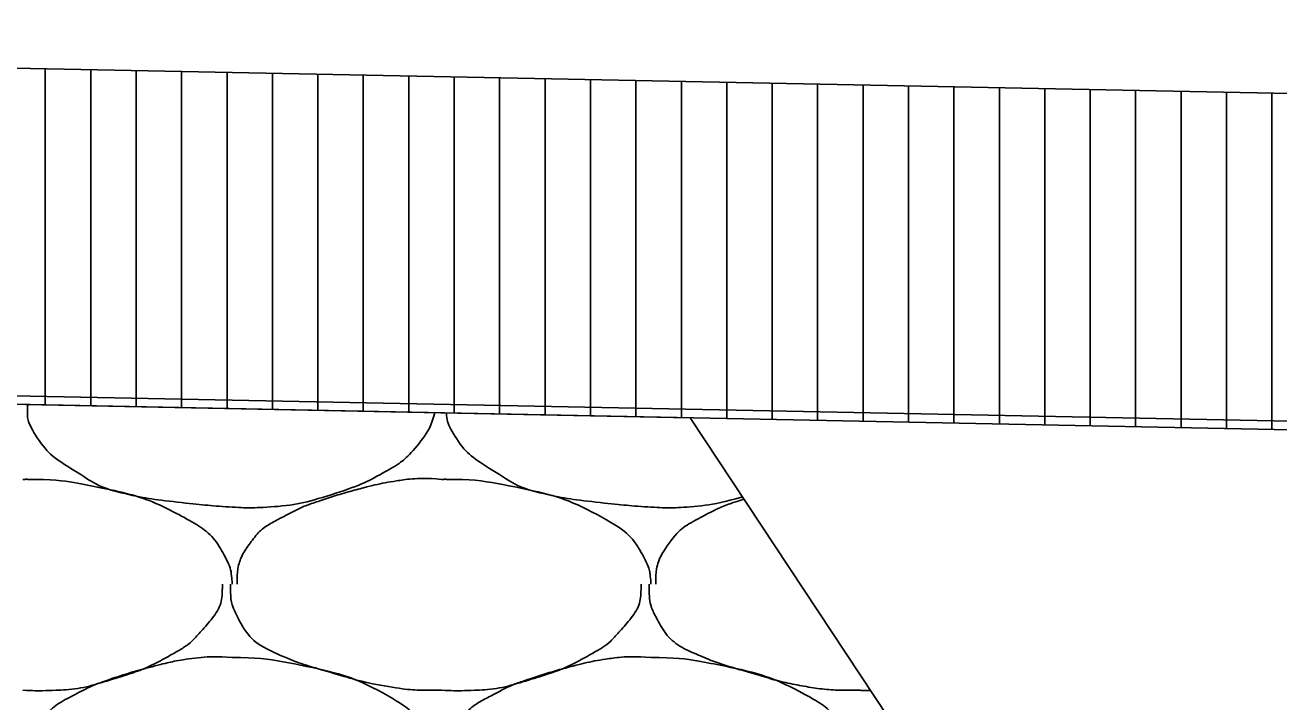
# Model space of a CAD drawing. Extents: x 1373719 to 1374161, y 379835 to 380167.
# Drawn here: x 1373967.733 to 1373969.113, y 379975.874 to 379976.619 of the extents above; entities that cross this region are included whole.
import ezdxf

# ---------------------------------------------------------------- set-up
doc = ezdxf.new("R2010")
doc.units = 0
for name, color, linetype in [('ACHM Surface', 7, 'Continuous'), ('Aggregate Base Course', 7, 'Continuous'), ('Pavement Layers', 7, 'Continuous'), ('SIGNATURE', 7, 'Continuous')]:
    doc.layers.add(name, color=color, linetype=linetype)

msp = doc.modelspace()

# ---------------------------------------------------------------- linework, layer by layer
msp.add_line((1373965.3548, 379976.6186), (1373981.8548, 379976.2886))
at = {"layer": 'ACHM Surface'}
for p, q in [((1373967.7555, 379976.2006), (1373967.7555, 379976.5706)), ((1373967.8055, 379976.1996), (1373967.8055, 379976.5696)), ((1373967.8555, 379976.1986), (1373967.8555, 379976.5686)), ((1373967.9055, 379976.1976), (1373967.9055, 379976.5676)), ((1373967.9555, 379976.1966), (1373967.9555, 379976.5666)), ((1373968.0055, 379976.1956), (1373968.0055, 379976.5656)), ((1373968.0555, 379976.1946), (1373968.0555, 379976.5646)), ((1373968.1055, 379976.1936), (1373968.1055, 379976.5636)), ((1373968.1555, 379976.1926), (1373968.1555, 379976.5626)), ((1373968.2055, 379976.1916), (1373968.2055, 379976.5616)), ((1373968.2555, 379976.1906), (1373968.2555, 379976.5606)), ((1373968.3055, 379976.1896), (1373968.3055, 379976.5596)), ((1373968.3555, 379976.1886), (1373968.3555, 379976.5586)), ((1373968.4055, 379976.1876), (1373968.4055, 379976.5576)), ((1373968.4555, 379976.1866), (1373968.4555, 379976.5566)), ((1373968.5055, 379976.1856), (1373968.5055, 379976.5556)), ((1373968.5555, 379976.1846), (1373968.5555, 379976.5546)), ((1373968.6055, 379976.1836), (1373968.6055, 379976.5536)), ((1373968.6555, 379976.1826), (1373968.6555, 379976.5526)), ((1373968.7055, 379976.1816), (1373968.7055, 379976.5516)), ((1373968.7555, 379976.1806), (1373968.7555, 379976.5506)), ((1373968.8055, 379976.1796), (1373968.8055, 379976.5496)), ((1373968.8555, 379976.1786), (1373968.8555, 379976.5486)), ((1373968.9055, 379976.1776), (1373968.9055, 379976.5476)), ((1373968.9555, 379976.1766), (1373968.9555, 379976.5466)), ((1373969.0055, 379976.1756), (1373969.0055, 379976.5456)), ((1373969.0555, 379976.1746), (1373969.0555, 379976.5446)), ((1373969.1055, 379976.1736), (1373969.1055, 379976.5436))]:
    msp.add_line(p, q, dxfattribs=at)
at = {"layer": 'Aggregate Base Course'}
for points, degree in [([(1373968.1844, 379976.192), (1373968.1804, 379976.1777), (1373968.1723, 379976.1637), (1373968.1525, 379976.1416), (1373968.1442, 379976.1352), (1373968.1158, 379976.1191), (1373968.0979, 379976.1104), (1373968.0526, 379976.0961), (1373968.0271, 379976.0896), (1373967.9876, 379976.0872), (1373967.9743, 379976.0871), (1373967.9413, 379976.0893), (1373967.9216, 379976.0912), (1373967.88, 379976.0958), (1373967.8585, 379976.0992), (1373967.8193, 379976.1083), (1373967.8041, 379976.1177), (1373967.7705, 379976.1388), (1373967.756, 379976.1497), (1373967.7369, 379976.1789), (1373967.7356, 379976.1895), (1373967.7362, 379976.2), (1373967.7362, 379976.2005), (1373967.7362, 379976.201)], 3), ([(1373968.5227, 379976.0993), (1373968.5025, 379976.0936), (1373968.4823, 379976.0893), (1373968.4484, 379976.0872), (1373968.4351, 379976.0871), (1373968.4021, 379976.0893), (1373968.3824, 379976.0912), (1373968.3408, 379976.0958), (1373968.3193, 379976.0992), (1373968.2801, 379976.1083), (1373968.2649, 379976.1177), (1373968.2313, 379976.1388), (1373968.2168, 379976.1497), (1373968.1993, 379976.1764), (1373968.1974, 379976.1841), (1373968.1969, 379976.1917)], 3), ([(1373967.7308, 379976.1186), (1373967.7326, 379976.1185), (1373967.7344, 379976.1187), (1373967.7362, 379976.1186)], 2), ([(1373967.7362, 379976.1186), (1373967.7625, 379976.1189), (1373967.789, 379976.115), (1373967.8154, 379976.1096), (1373967.8476, 379976.103), (1373967.8773, 379976.0932), (1373967.9072, 379976.0772), (1373967.9271, 379976.0665), (1373967.943, 379976.0526), (1373967.954, 379976.0322), (1373967.9587, 379976.0234), (1373967.9604, 379976.0145), (1373967.9612, 379976.0052), (1373967.9612, 379976.0046), (1373967.9613, 379976.004), (1373967.9612, 379976.0034)], 3), ([(1373967.9666, 379976.0034), (1373967.9666, 379976.004), (1373967.9665, 379976.0046), (1373967.9666, 379976.0052), (1373967.9669, 379976.0204), (1373967.9712, 379976.0349), (1373967.981, 379976.0484), (1373967.9909, 379976.062), (1373968.0031, 379976.07), (1373968.017, 379976.0772), (1373968.0288, 379976.0834), (1373968.0404, 379976.0892), (1373968.053, 379976.0934), (1373968.0708, 379976.0994), (1373968.0887, 379976.1048), (1373968.107, 379976.1096), (1373968.1183, 379976.1125), (1373968.1296, 379976.115), (1373968.1412, 379976.1168), (1373968.1578, 379976.1194), (1373968.1749, 379976.12), (1373968.1916, 379976.1186)], 3), ([(1373968.1916, 379976.1186), (1373968.1934, 379976.1185), (1373968.1952, 379976.1187), (1373968.197, 379976.1186)], 2), ([(1373968.197, 379976.1186), (1373968.2233, 379976.1189), (1373968.2498, 379976.115), (1373968.3084, 379976.103), (1373968.3381, 379976.0932), (1373968.3879, 379976.0665), (1373968.4038, 379976.0526), (1373968.4195, 379976.0234), (1373968.4212, 379976.0145), (1373968.422, 379976.0046), (1373968.4221, 379976.004), (1373968.422, 379976.0034)], 3), ([(1373968.4274, 379976.0034), (1373968.4274, 379976.004), (1373968.4273, 379976.0046), (1373968.4277, 379976.0204), (1373968.432, 379976.0349), (1373968.4517, 379976.062), (1373968.4639, 379976.07), (1373968.4896, 379976.0834), (1373968.5012, 379976.0892), (1373968.5173, 379976.0946), (1373968.5208, 379976.0957), (1373968.5243, 379976.0969)], 3), ([(1373967.9504, 379976.0034), (1373967.9504, 379976.0016), (1373967.9504, 379975.9998), (1373967.9504, 379975.998), (1373967.9497, 379975.9797), (1373967.9381, 379975.9639), (1373967.9252, 379975.9494), (1373967.917, 379975.9402), (1373967.9084, 379975.9336), (1373967.8982, 379975.9278), (1373967.88, 379975.9175), (1373967.8621, 379975.9088), (1373967.8424, 379975.9026), (1373967.8168, 379975.8945), (1373967.7913, 379975.8874), (1373967.765, 379975.8864), (1373967.7536, 379975.8859), (1373967.7421, 379975.8859), (1373967.7308, 379975.8864)], 3), ([(1373968.1916, 379975.8864), (1373968.1892, 379975.8864), (1373968.1868, 379975.8864), (1373968.1645, 379975.8864), (1373968.1447, 379975.8882), (1373968.1039, 379975.8956), (1373968.0839, 379975.902), (1373968.0458, 379975.9129), (1373968.0287, 379975.9186), (1373967.9925, 379975.9342), (1373967.9766, 379975.948), (1373967.9614, 379975.9774), (1373967.9594, 379975.9875), (1373967.9594, 379975.9998), (1373967.9594, 379976.0016), (1373967.9594, 379976.0034)], 3), ([(1373968.4112, 379976.0034), (1373968.4112, 379976.0016), (1373968.4112, 379975.9998), (1373968.4112, 379975.998), (1373968.4105, 379975.9797), (1373968.3989, 379975.9639), (1373968.386, 379975.9494), (1373968.3778, 379975.9402), (1373968.3692, 379975.9336), (1373968.359, 379975.9278), (1373968.3408, 379975.9175), (1373968.3229, 379975.9088), (1373968.3032, 379975.9026), (1373968.2776, 379975.8945), (1373968.2521, 379975.8874), (1373968.2258, 379975.8864), (1373968.2144, 379975.8859), (1373968.2029, 379975.8859), (1373968.1916, 379975.8864)], 3), ([(1373968.6524, 379975.8864), (1373968.65, 379975.8864), (1373968.6476, 379975.8864), (1373968.6452, 379975.8864), (1373968.6253, 379975.8864), (1373968.6055, 379975.8882), (1373968.5858, 379975.8918), (1373968.5647, 379975.8956), (1373968.5447, 379975.902), (1373968.5242, 379975.9079), (1373968.5066, 379975.9129), (1373968.4895, 379975.9186), (1373968.4724, 379975.926), (1373968.4533, 379975.9342), (1373968.4374, 379975.948), (1373968.4274, 379975.9674), (1373968.4222, 379975.9774), (1373968.4202, 379975.9875), (1373968.4202, 379975.998), (1373968.4202, 379975.9998), (1373968.4202, 379976.0016), (1373968.4202, 379976.0034)], 3), ([(1373967.9612, 379975.9224), (1373967.9875, 379975.9227), (1373968.014, 379975.9188), (1373968.0726, 379975.9068), (1373968.1023, 379975.897), (1373968.1521, 379975.8703), (1373968.1657, 379975.8558), (1373968.1847, 379975.8274), (1373968.1877, 379975.8176), (1373968.1831, 379975.7921), (1373968.1743, 379975.7753), (1373968.1525, 379975.751), (1373968.1442, 379975.7446), (1373968.1158, 379975.7285), (1373968.0979, 379975.7198), (1373968.0526, 379975.7055), (1373968.0271, 379975.699), (1373967.9876, 379975.6966), (1373967.9743, 379975.6965), (1373967.9413, 379975.6987), (1373967.9216, 379975.7006), (1373967.88, 379975.7052), (1373967.8585, 379975.7086), (1373967.8193, 379975.7177), (1373967.8041, 379975.7271), (1373967.7705, 379975.7482), (1373967.756, 379975.7591), (1373967.7369, 379975.7883), (1373967.7356, 379975.7989), (1373967.737, 379975.8236), (1373967.7401, 379975.8383), (1373967.7612, 379975.8663), (1373967.7727, 379975.8738), (1373967.7984, 379975.8872), (1373967.81, 379975.893), (1373967.8404, 379975.9032), (1373967.8583, 379975.9086), (1373967.8879, 379975.9163), (1373967.8992, 379975.9188), (1373967.9274, 379975.9232), (1373967.9445, 379975.9238), (1373967.9612, 379975.9224)], 3), ([(1373968.422, 379975.9224), (1373968.4483, 379975.9227), (1373968.4748, 379975.9188), (1373968.5012, 379975.9134), (1373968.5334, 379975.9068), (1373968.5631, 379975.897), (1373968.593, 379975.881), (1373968.6129, 379975.8703), (1373968.6265, 379975.8558), (1373968.6398, 379975.836), (1373968.6455, 379975.8274), (1373968.6485, 379975.8176), (1373968.647, 379975.809), (1373968.6439, 379975.7921), (1373968.6351, 379975.7753), (1373968.6218, 379975.7604), (1373968.6133, 379975.751), (1373968.605, 379975.7446), (1373968.5948, 379975.7388), (1373968.5766, 379975.7285), (1373968.5587, 379975.7198), (1373968.539, 379975.7136), (1373968.5134, 379975.7055), (1373968.4879, 379975.699), (1373968.4616, 379975.6974), (1373968.4484, 379975.6966), (1373968.4351, 379975.6965), (1373968.422, 379975.6974), (1373968.4021, 379975.6987), (1373968.3824, 379975.7006), (1373968.3626, 379975.7028), (1373968.3408, 379975.7052), (1373968.3193, 379975.7086), (1373968.2978, 379975.7136), (1373968.2801, 379975.7177), (1373968.2649, 379975.7271), (1373968.2492, 379975.737), (1373968.2313, 379975.7482), (1373968.2168, 379975.7591), (1373968.2042, 379975.7784), (1373968.1977, 379975.7883), (1373968.1964, 379975.7989), (1373968.197, 379975.809), (1373968.1978, 379975.8236), (1373968.2009, 379975.8383), (1373968.2114, 379975.8522), (1373968.222, 379975.8663), (1373968.2335, 379975.8738), (1373968.2474, 379975.881), (1373968.2592, 379975.8872), (1373968.2708, 379975.893), (1373968.2834, 379975.8972), (1373968.3012, 379975.9032), (1373968.3191, 379975.9086), (1373968.3374, 379975.9134), (1373968.3487, 379975.9163), (1373968.36, 379975.9188), (1373968.3716, 379975.9206), (1373968.3882, 379975.9232), (1373968.4053, 379975.9238), (1373968.422, 379975.9224)], 3), ([(1373968.6637, 379975.8861), (1373968.6599, 379975.8861), (1373968.6561, 379975.8862), (1373968.6524, 379975.8864)], 2)]:
    msp.add_open_spline(points, degree=degree, dxfattribs=at)
at = {"layer": 'Pavement Layers'}
msp.add_line((1373965.3548, 379976.2486), (1373981.8524, 379975.9186), dxfattribs=at)
at = {"layer": 'SIGNATURE'}
msp.add_line((1373965.3548, 379976.258), (1373981.8524, 379975.9281), dxfattribs=at)
for points in [[(1373945.8548, 379975.7985), (1373946.2404, 379976.184), (1373948.8548, 379976.2886), (1373965.3548, 379976.6186), (1373981.8548, 379976.2886), (1373984.4692, 379976.184), (1373984.8548, 379975.7985), (1373981.8473, 379975.9188), (1373965.3548, 379976.2486), (1373948.8623, 379975.9188)], [(1373961.0836, 379974.2329), (1373962.7242, 379976.2054), (1373965.3548, 379976.2486), (1373968.4651, 379976.1864), (1373969.7589, 379974.2302), (1373965.3548, 379974.3183)]]:
    msp.add_lwpolyline(points, close=True, dxfattribs=at)

doc.saveas('drawing.dxf')
